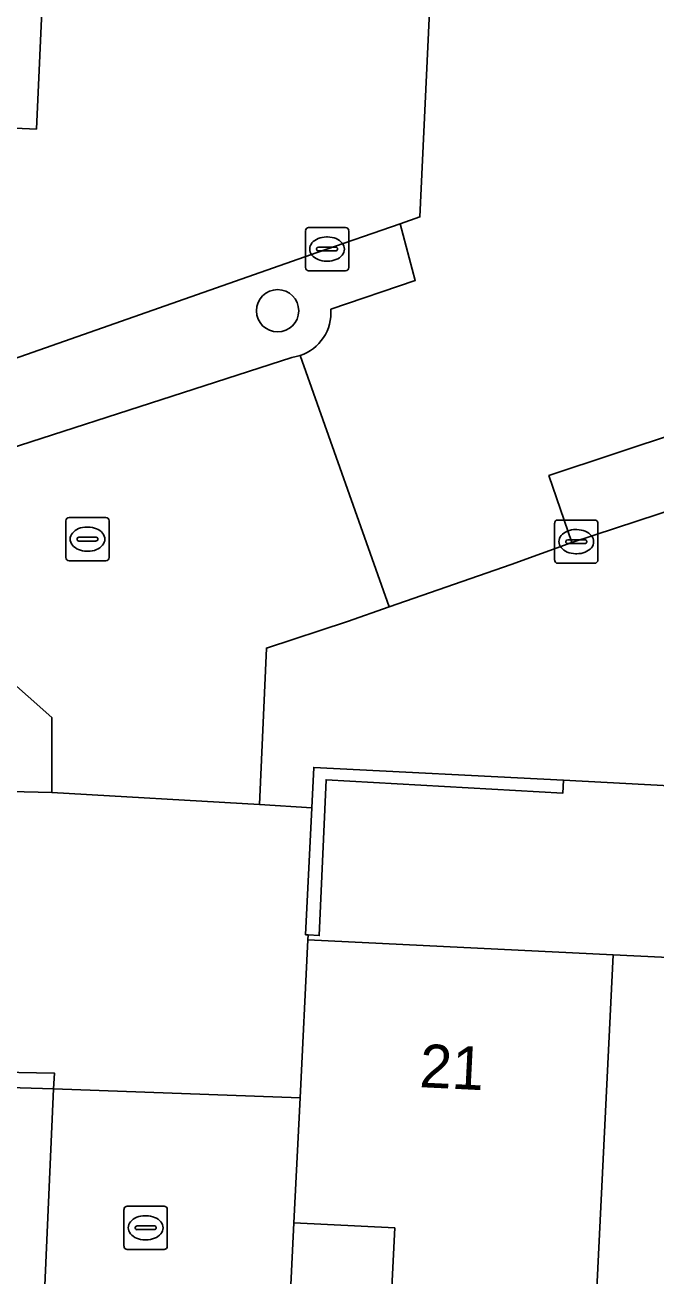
# Model space of a CAD drawing. Extents: x 162989 to 165008, y 383432 to 384338.
# Drawn here: x 164790.72 to 164805.31, y 383769.63 to 383798.57 of the extents above; entities that cross this region are included whole.
import ezdxf

# ---------------------------------------------------------------- set-up
doc = ezdxf.new("R2010")
doc.units = 0
for name, color, linetype in [('IMGEO_Boom', 7, 'Continuous'), ('IMGEO_Erf', 7, 'Continuous'), ('IMGEO_Groenvoorziening', 7, 'Continuous'), ('IMGEO_Kolk', 7, 'Continuous'), ('IMGEO_Muur', 7, 'Continuous'), ('IMGEO_Pand', 7, 'Continuous'), ('IMGEO_Pand_nummerreeks', 7, 'Continuous'), ('IMGEO_Parkeervlak_open', 7, 'Continuous'), ('IMGEO_Rijbaan_lokaal_open', 7, 'Continuous'), ('IMGEO_Rioolput', 7, 'Continuous'), ('IMGEO_Voetpad_open', 7, 'Continuous')]:
    doc.layers.add(name, color=color, linetype=linetype)

msp = doc.modelspace()

# ---------------------------------------------------------------- linework, layer by layer
at = {"layer": 'IMGEO_Boom'}
msp.add_circle((164796.559, 383791.96), 0.489, dxfattribs=at)
at = {"layer": 'IMGEO_Erf'}
for points in [[(164774.849, 383814.253), (164773.68, 383793.599), (164787.142, 383792.961), (164787.864, 383790.77), (164788.11, 383790.026), (164797.476, 383793.306), (164799.393, 383793.975), (164799.849, 383794.134), (164800.095, 383799.383)], [(164791.21, 383801.113), (164790.98, 383796.164), (164781.069, 383796.626), (164781.394, 383803.588)], [(164799.111, 383767.514), (164799.27, 383770.737), (164796.935, 383770.852), (164796.408, 383760.009)]]:
    msp.add_lwpolyline(points, dxfattribs=at)
msp.add_lwpolyline([(164813.138, 383779.75), (164813.327, 383779.741), (164813.355, 383780.313), (164805.61, 383780.69), (164805.619, 383780.971), (164803.167, 383781.097), (164803.154, 383780.797), (164797.679, 383781.108), (164797.524, 383777.504), (164797.264, 383777.517), (164797.258, 383777.407), (164804.322, 383777.059), (164811.023, 383776.73), (164812.984, 383776.633)], close=True, dxfattribs=at)
at = {"layer": 'IMGEO_Groenvoorziening'}
for points in [[(164797.789, 383791.998), (164799.744, 383792.663), (164799.393, 383793.975), (164797.476, 383793.306), (164788.11, 383790.026), (164787.864, 383790.77), (164786.836, 383790.521)], [(164787.579, 383787.874), (164796.888, 383790.882), (164796.985, 383790.899), (164797.079, 383790.926)]]:
    msp.add_lwpolyline(points, dxfattribs=at)
msp.add_arc((164796.752, 383791.914), 1.041, 288.3322, 4.6337, dxfattribs=at)
at = {"layer": 'IMGEO_Kolk'}
for p, q in [((164797.277, 383793.888), (164798.129, 383793.888)), ((164797.202, 383792.962), (164797.202, 383793.814)), ((164797.69, 383793.668), (164797.715, 383793.668)), ((164798.203, 383793.814), (164798.203, 383792.962)), ((164797.461, 383793.382), (164797.461, 383793.394)), ((164797.899, 383793.345), (164797.501, 383793.345)), ((164797.504, 383793.431), (164797.902, 383793.431)), ((164797.945, 383793.394), (164797.945, 383793.382)), ((164797.713, 383793.108), (164797.688, 383793.108)), ((164798.129, 383792.888), (164797.277, 383792.888)), ((164802.966, 383786.192), (164802.966, 383787.044)), ((164803.041, 383787.118), (164803.893, 383787.118)), ((164803.967, 383787.044), (164803.967, 383786.192)), ((164803.225, 383786.612), (164803.225, 383786.624)), ((164803.268, 383786.661), (164803.666, 383786.661)), ((164803.454, 383786.898), (164803.479, 383786.898)), ((164803.709, 383786.624), (164803.709, 383786.612)), ((164803.663, 383786.575), (164803.265, 383786.575)), ((164803.477, 383786.338), (164803.452, 383786.338)), ((164803.893, 383786.118), (164803.041, 383786.118)), ((164793.007, 383770.315), (164793.007, 383771.167)), ((164793.082, 383771.241), (164793.934, 383771.241)), ((164793.495, 383771.021), (164793.52, 383771.021)), ((164794.008, 383771.167), (164794.008, 383770.315)), ((164793.266, 383770.735), (164793.266, 383770.747)), ((164793.309, 383770.784), (164793.707, 383770.784)), ((164793.75, 383770.747), (164793.75, 383770.735)), ((164793.704, 383770.698), (164793.306, 383770.698)), ((164793.518, 383770.461), (164793.493, 383770.461)), ((164793.934, 383770.241), (164793.082, 383770.241))]:
    msp.add_line(p, q, dxfattribs=at)
for points in [[(164797.277, 383793.888), (164798.129, 383793.888)], [(164797.202, 383792.962), (164797.202, 383793.814)], [(164798.203, 383793.814), (164798.203, 383792.962)], [(164798.129, 383792.888), (164797.277, 383792.888)], [(164802.966, 383786.192), (164802.966, 383787.044)], [(164803.041, 383787.118), (164803.893, 383787.118)], [(164803.967, 383787.044), (164803.967, 383786.192)], [(164803.893, 383786.118), (164803.041, 383786.118)], [(164793.007, 383770.315), (164793.007, 383771.167)], [(164793.082, 383771.241), (164793.934, 383771.241)], [(164794.008, 383771.167), (164794.008, 383770.315)], [(164793.934, 383770.241), (164793.082, 383770.241)]]:
    msp.add_lwpolyline(points, dxfattribs=at)
for centre, radius, start, end in [((164797.279, 383793.812), 0.0765, 91.552, 178.448), ((164797.279, 383793.812), 0.0765, 91.552, 178.448), ((164798.127, 383793.812), 0.0765, 1.552, 88.448), ((164798.127, 383793.812), 0.0765, 1.552, 88.448), ((164797.501, 383793.391), 0.0403, 85.8775, 175.7526), ((164797.498, 383793.381), 0.0366, 178.938, 274.7102), ((164797.902, 383793.388), 0.043, 264.8664, 352.4533), ((164797.906, 383793.393), 0.0386, 1.7309, 96.639), ((164797.279, 383792.964), 0.0765, 181.552, 268.448), ((164797.279, 383792.964), 0.0765, 181.552, 268.448), ((164798.127, 383792.964), 0.0765, 271.552, 358.448), ((164798.127, 383792.964), 0.0765, 271.552, 358.448), ((164803.043, 383787.042), 0.0765, 91.552, 178.448), ((164803.043, 383787.042), 0.0765, 91.552, 178.448), ((164803.891, 383787.042), 0.0765, 1.552, 88.448), ((164803.891, 383787.042), 0.0765, 1.552, 88.448), ((164803.265, 383786.621), 0.0403, 85.8775, 175.7526), ((164803.67, 383786.623), 0.0386, 1.7309, 96.639), ((164803.262, 383786.611), 0.0366, 178.938, 274.7102), ((164803.666, 383786.618), 0.043, 264.8664, 352.4533), ((164803.043, 383786.194), 0.0765, 181.552, 268.448), ((164803.043, 383786.194), 0.0765, 181.552, 268.448), ((164803.891, 383786.194), 0.0765, 271.552, 358.448), ((164803.891, 383786.194), 0.0765, 271.552, 358.448), ((164793.084, 383771.165), 0.0765, 91.552, 178.448), ((164793.084, 383771.165), 0.0765, 91.552, 178.448), ((164793.932, 383771.165), 0.0765, 1.552, 88.448), ((164793.932, 383771.165), 0.0765, 1.552, 88.448), ((164793.306, 383770.744), 0.0403, 85.8775, 175.7526), ((164793.303, 383770.734), 0.0366, 178.938, 274.7102), ((164793.707, 383770.741), 0.043, 264.8664, 352.4533), ((164793.711, 383770.746), 0.0386, 1.7309, 96.639), ((164793.084, 383770.317), 0.0765, 181.552, 268.448), ((164793.084, 383770.317), 0.0765, 181.552, 268.448), ((164793.932, 383770.317), 0.0765, 271.552, 358.448), ((164793.932, 383770.317), 0.0765, 271.552, 358.448)]:
    msp.add_arc(centre, radius, start, end, dxfattribs=at)
for centre, major_axis, ratio, start_param, end_param in [((164797.689, 383793.388), (-0.387, 0.002), 0.722429, 4.712389, 7.853982), ((164797.714, 383793.388), (-0.39, 0.002), 0.717154, 1.570796, 4.712389), ((164803.453, 383786.618), (-0.387, 0.002), 0.722429, 4.712389, 7.853982), ((164803.478, 383786.618), (-0.39, 0.002), 0.717154, 1.570796, 4.712389), ((164793.494, 383770.741), (-0.387, 0.002), 0.722429, 4.712389, 7.853982), ((164793.519, 383770.741), (-0.39, 0.002), 0.717154, 1.570796, 4.712389)]:
    msp.add_ellipse(centre, major_axis=major_axis, ratio=ratio, start_param=start_param, end_param=end_param, dxfattribs=at)
at = {"layer": 'IMGEO_Muur'}
for points in [[(164797.351, 383780.459), (164797.207, 383777.52), (164797.264, 383777.517), (164797.524, 383777.504), (164797.679, 383781.108), (164803.154, 383780.797), (164803.167, 383781.097), (164797.397, 383781.394)], [(164790.395, 383779.342), (164787.337, 383779.517), (164787.338, 383779.151), (164790.051, 383778.952), (164789.831, 383774.005), (164791.377, 383773.957), (164791.402, 383774.317), (164790.162, 383774.345)]]:
    msp.add_lwpolyline(points, close=True, dxfattribs=at)
msp.add_lwpolyline([(164796.408, 383760.009), (164796.935, 383770.852)], dxfattribs=at)
at = {"layer": 'IMGEO_Pand'}
for points in [[(164788.009, 383803.275), (164781.394, 383803.588), (164781.069, 383796.626), (164790.98, 383796.164), (164791.21, 383801.113), (164787.916, 383801.267)], [(164804.322, 383777.059), (164797.258, 383777.407), (164797.078, 383773.749), (164796.935, 383770.852), (164799.27, 383770.737), (164799.111, 383767.514), (164803.842, 383767.281)], [(164811.023, 383776.73), (164804.322, 383777.059), (164803.842, 383767.281), (164808.575, 383767.048), (164808.731, 383770.216), (164810.693, 383770.119)]]:
    msp.add_lwpolyline(points, close=True, dxfattribs=at)
at = {"layer": 'IMGEO_Parkeervlak_open'}
msp.add_lwpolyline([(164823.115, 383793.221), (164838.337, 383798.15), (164837.814, 383799.768), (164802.834, 383788.147), (164803.366, 383786.6), (164818.441, 383791.55)], close=True, dxfattribs=at)
at = {"layer": 'IMGEO_Rijbaan_lokaal_open'}
for points in [[(164809.066, 383798.017), (164809.375, 383804.853), (164810.912, 383804.779), (164811.208, 383810.74), (164814.257, 383810.589), (164817.306, 383810.437), (164818.197, 383810.393), (164818.59, 383818.302), (164806.585, 383818.899), (164806.49, 383817.123), (164806.199, 383811.663), (164803.94, 383811.768), (164803.632, 383805.15), (164805.947, 383805.042), (164805.671, 383799.123), (164802.803, 383799.257), (164800.095, 383799.383), (164799.849, 383794.134), (164799.393, 383793.975), (164799.744, 383792.663), (164797.789, 383791.998)], [(164797.079, 383790.926), (164799.138, 383785.106), (164801.963, 383786.086), (164803.366, 383786.6), (164802.834, 383788.147), (164837.814, 383799.768), (164838.337, 383798.15), (164840.988, 383799.008)], [(164786.147, 383788.709), (164786.068, 383789.066), (164782.147, 383788.454), (164779.64, 383788.161), (164780.176, 383786.767), (164778.099, 383786.863), (164777.826, 383781.668), (164785.667, 383781.32), (164786.826, 383782.373), (164787.498, 383782.596), (164790.247, 383783.52), (164791.337, 383782.549), (164791.341, 383780.813), (164796.142, 383780.535), (164796.3, 383784.156), (164798.175, 383784.772), (164799.138, 383785.106), (164797.079, 383790.926)], [(164797.079, 383790.926), (164796.985, 383790.899), (164796.888, 383790.882), (164787.579, 383787.874)]]:
    msp.add_lwpolyline(points, dxfattribs=at)
for points in [[(164797.258, 383777.407), (164797.264, 383777.517), (164797.207, 383777.52), (164797.351, 383780.459), (164796.142, 383780.535), (164791.341, 383780.813), (164790.383, 383780.837), (164790.395, 383779.342), (164790.162, 383774.345), (164791.402, 383774.317), (164791.377, 383773.957), (164797.078, 383773.749)], [(164796.935, 383770.852), (164797.078, 383773.749), (164791.377, 383773.957), (164790.377, 383751.2), (164790.313, 383750), (164790.15, 383746.953), (164808.233, 383746.147), (164808.533, 383746.123), (164808.668, 383749.309), (164821.207, 383748.633), (164821.312, 383750), (164821.436, 383752.563), (164821.533, 383754.99), (164818.484, 383755.14), (164815.434, 383755.29), (164812.384, 383755.44), (164808.564, 383755.628), (164808.456, 383753.446), (164805.418, 383753.595), (164802.38, 383753.745), (164799.342, 383753.894), (164799.453, 383756.154), (164796.226, 383756.313), (164796.408, 383760.009)]]:
    msp.add_lwpolyline(points, close=True, dxfattribs=at)
msp.add_arc((164796.752, 383791.914), 1.041, 288.3322, 4.6337, dxfattribs=at)
at = {"layer": 'IMGEO_Rioolput'}
for p, q in [((164791.662, 383786.25), (164791.662, 383787.102)), ((164791.737, 383787.176), (164792.589, 383787.176)), ((164792.15, 383786.956), (164792.175, 383786.956)), ((164792.663, 383787.102), (164792.663, 383786.25)), ((164791.921, 383786.67), (164791.921, 383786.682)), ((164792.359, 383786.633), (164791.961, 383786.633)), ((164791.964, 383786.719), (164792.362, 383786.719)), ((164792.405, 383786.682), (164792.405, 383786.67)), ((164792.173, 383786.396), (164792.148, 383786.396)), ((164792.589, 383786.176), (164791.737, 383786.176))]:
    msp.add_line(p, q, dxfattribs=at)
for points in [[(164791.662, 383786.25), (164791.662, 383787.102)], [(164791.737, 383787.176), (164792.589, 383787.176)], [(164792.663, 383787.102), (164792.663, 383786.25)], [(164792.589, 383786.176), (164791.737, 383786.176)]]:
    msp.add_lwpolyline(points, dxfattribs=at)
for centre, radius, start, end in [((164791.739, 383787.1), 0.0765, 91.552, 178.448), ((164791.739, 383787.1), 0.0765, 91.552, 178.448), ((164792.587, 383787.1), 0.0765, 1.552, 88.448), ((164792.587, 383787.1), 0.0765, 1.552, 88.448), ((164791.961, 383786.679), 0.0403, 85.8775, 175.7526), ((164791.958, 383786.669), 0.0366, 178.938, 274.7102), ((164792.362, 383786.676), 0.043, 264.8664, 352.4533), ((164792.366, 383786.681), 0.0386, 1.7309, 96.639), ((164791.739, 383786.252), 0.0765, 181.552, 268.448), ((164791.739, 383786.252), 0.0765, 181.552, 268.448), ((164792.587, 383786.252), 0.0765, 271.552, 358.448), ((164792.587, 383786.252), 0.0765, 271.552, 358.448)]:
    msp.add_arc(centre, radius, start, end, dxfattribs=at)
for centre, major_axis, ratio, start_param, end_param in [((164792.149, 383786.676), (-0.387, 0.002), 0.722429, 4.712389, 7.853982), ((164792.174, 383786.676), (-0.39, 0.002), 0.717154, 1.570796, 4.712389)]:
    msp.add_ellipse(centre, major_axis=major_axis, ratio=ratio, start_param=start_param, end_param=end_param, dxfattribs=at)
at = {"layer": 'IMGEO_Voetpad_open'}
for points in [[(164818.441, 383791.55), (164803.366, 383786.6), (164801.963, 383786.086), (164799.138, 383785.106), (164798.175, 383784.772), (164796.3, 383784.156), (164796.142, 383780.535), (164797.351, 383780.459), (164797.397, 383781.394), (164803.167, 383781.097), (164805.619, 383780.971)], [(164790.383, 383780.837), (164791.341, 383780.813), (164791.337, 383782.549), (164790.247, 383783.52)], [(164790.377, 383751.2), (164791.377, 383773.957), (164789.831, 383774.005)]]:
    msp.add_lwpolyline(points, dxfattribs=at)

# ---------------------------------------------------------------- texts
at = {"layer": 'IMGEO_Pand_nummerreeks'}
msp.add_text('21', height=1, rotation=357.181, dxfattribs=at).set_placement((164799.826, 383773.997))

doc.saveas('drawing.dxf')
